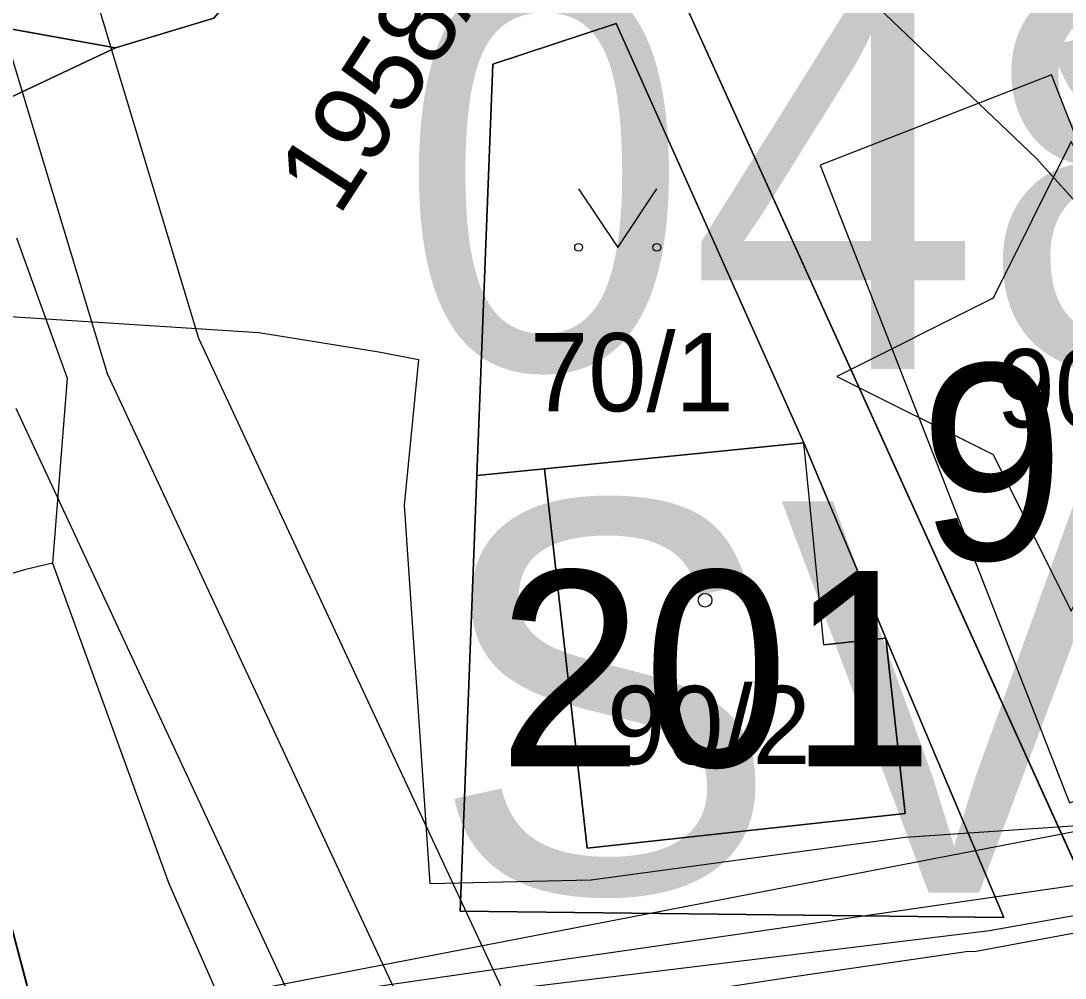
# Model space of a CAD drawing. Extents: x -706130 to -698555, y -971544 to -967260.
# Drawn here: x -704363.18 to -704336.48, y -969616.81 to -969592.34 of the extents above; entities that cross this region are included whole.
import ezdxf

# ---------------------------------------------------------------- set-up
doc = ezdxf.new("R2010")
doc.units = 0
for name, color, linetype in [('_Polohopis reambulance', 7, 'Continuous'), ('Architektonicky cenná stavba S', 7, 'Continuous'), ('Docházková izochrona - BUS S', 7, 'Continuous'), ('Docházková izochrona - VLAK N', 7, 'Continuous'), ('Kanalizace_stoka bez rozlišení N', 7, 'Continuous'), ('KN_Budovy', 7, 'Continuous'), ('KN_Budovy_cisla_domovni', 7, 'Continuous'), ('KN_Hranice_parcel', 7, 'Continuous'), ('KN_Hranice_parcel_vnitrni_kresba', 7, 'Continuous'), ('KN_Parcelni cisla', 7, 'Continuous'), ('KN_Polygon parcely', 7, 'Continuous'), ('KN_POZEMKY_13_ZASTAVENA PLOCHA', 7, 'Continuous'), ('KN_POZEMKY_14_OSTATNI PLOCHA', 7, 'Continuous'), ('KN_VYUZITI_16_ostatni plocha_silnice', 7, 'Continuous'), ('KN_VYUZITI_19_ostatni plocha_zelen', 7, 'Continuous'), ('KN_Značky budov', 7, 'Continuous'), ('KN_Značky kultur', 7, 'Continuous'), ('Koridor pro umístění staveb pro snižování ohrožení území povodněmi N', 7, 'Continuous'), ('Koridor pro umístění staveb pro snižování ohrožení území povodněmi N ŠRAFY', 7, 'Continuous'), ('Plochy doprava silniční - silnice III třídy S', 7, 'Continuous'), ('Plochy smíšené obytné venkovské S', 7, 'Continuous'), ('Plochy verejnych prostranstvi - komunikace ostatni S', 7, 'Continuous'), ('Plochy vodní a vodních toku_linie zatrubněný tok S', 7, 'Continuous'), ('Plochy zeleně sídelní ostatní S', 7, 'Continuous'), ('Plynovody STL S', 7, 'Continuous'), ('Regulační bloky zastavěné S', 7, 'Continuous'), ('Regulační bloky_číslo S NEZAPINAT', 7, 'Continuous'), ('Regulační kódy zastavěné S', 7, 'Continuous'), ('Spoje_dálkový optický komunikační kabel S', 7, 'Continuous'), ('Vodovodní řad - přiváděcí S', 7, 'Continuous'), ('Vodovodní řady - rozváděcí S', 7, 'Continuous'), ('VPS pro snizovani ohrozeni uzemi povodnemi_obrys N', 7, 'Continuous'), ('VPS pro snizovani ohrozeni uzemi povodnemi_plochy N', 7, 'Continuous'), ('VÝŠKOPIS_vrstevnice hlavní', 7, 'Continuous')]:
    doc.layers.add(name, color=color, linetype=linetype)

msp = doc.modelspace()

# ---------------------------------------------------------------- linework, layer by layer
at = {"layer": '_Polohopis reambulance'}
msp.add_line((-704360.76, -969593.03), (-704370.23, -969597.481), dxfattribs=at)
at = {"layer": 'Architektonicky cenná stavba S'}
msp.add_lwpolyline([(-704336.321, -969595.427), (-704338.321, -969599.427), (-704342.321, -969601.427), (-704338.321, -969603.427), (-704336.321, -969607.427), (-704334.321, -969603.427), (-704330.321, -969601.427), (-704334.321, -969599.427)], close=True, dxfattribs=at)
at = {"layer": 'Docházková izochrona - BUS S'}
msp.add_arc((-704475.99, -969462.395), 400, 57.53029, 230.24409, dxfattribs=at)
at = {"layer": 'Docházková izochrona - VLAK N'}
msp.add_circle((-704165.451, -969778.767), 800, dxfattribs=at)
at = {"layer": 'Kanalizace_stoka bez rozlišení N'}
msp.add_lwpolyline([(-704374.196, -969620.371), (-704331.611, -969612.168), (-704277.851, -969606.568), (-704272.222, -969603.95), (-704227.542, -969581.697), (-704237.783, -969546.535), (-704249.189, -969508.124), (-704256.433, -969469.129)], dxfattribs=at)
at = {"layer": 'KN_Budovy'}
for points in [[(-704332.7, -969602.9), (-704329.54, -969601.66), (-704332.34, -969594.49), (-704335.97, -969595.91), (-704336.83, -969593.72), (-704342.74, -969596.03), (-704336.37, -969612.33), (-704329.9, -969609.8)], [(-704349.79, -969603.79), (-704348.7, -969613.49), (-704340.57, -969612.6), (-704341.06, -969608.12), (-704342.65, -969608.29), (-704343.16, -969603.13)]]:
    msp.add_lwpolyline(points, close=True, dxfattribs=at)
at = {"layer": 'KN_Hranice_parcel'}
for points in [[(-704420.29, -969476.6), (-704417.35, -969486.29), (-704364.81, -969610.27), (-704358.33, -969634.69)], [(-704358.25, -969592.27), (-704353.16, -969586.35), (-704359.2, -969567.12), (-704369.27, -969552.42), (-704374.56, -969553.98), (-704376.92, -969552.28), (-704377.27, -969566.08), (-704367.59, -969591.79), (-704360.76, -969593.03), (-704358.25, -969592.27)], [(-704346.23, -969591.84), (-704335.77, -969614.89), (-704328.66, -969610.97)], [(-704343.16, -969603.13), (-704347.96, -969592.41), (-704351.11, -969593.45), (-704351.52, -969603.96)], [(-704351.52, -969603.96), (-704351.95, -969615.1), (-704338.05, -969615.26), (-704341.06, -969608.12), (-704343.16, -969603.13)], [(-704343.16, -969603.13), (-704349.79, -969603.79), (-704351.52, -969603.96)]]:
    msp.add_lwpolyline(points, dxfattribs=at)
at = {"layer": 'KN_Hranice_parcel_vnitrni_kresba'}
for p, q in [((-704336.83, -969593.72), (-704342.74, -969596.03)), ((-704335.97, -969595.91), (-704336.83, -969593.72)), ((-704342.74, -969596.03), (-704336.37, -969612.33)), ((-704342.65, -969608.29), (-704343.16, -969603.13)), ((-704348.7, -969613.49), (-704349.79, -969603.79)), ((-704342.65, -969608.29), (-704341.06, -969608.12)), ((-704341.06, -969608.12), (-704340.57, -969612.6)), ((-704340.57, -969612.6), (-704348.7, -969613.49))]:
    msp.add_line(p, q, dxfattribs=at)
at = {"layer": 'KN_Polygon parcely'}
for points in [[(-704364.81, -969610.27), (-704358.33, -969634.69), (-704357.57, -969627.5), (-704350.36, -969622.24), (-704351.83, -969620.18), (-704345.3, -969619.53), (-704341.04, -969619.08), (-704330.13, -969616.97), (-704328.25, -969616.65), (-704328.66, -969610.97), (-704335.77, -969614.89), (-704346.23, -969591.84), (-704346.54, -969591.19), (-704351.64, -969580.61), (-704352.54, -969573.67), (-704352.93, -969572.81), (-704358.6, -969562.21), (-704360.65, -969558.41), (-704364.88, -969550.57), (-704356.28, -969545.82), (-704356.38, -969543.04), (-704357.98, -969539.78), (-704363.37, -969529.94)], [(-704357.27, -969750.23), (-704357.45, -969748.74), (-704358.16, -969742.84), (-704362.65, -969705.49), (-704362.53, -969704.59), (-704361.36, -969695.37), (-704359.24, -969684.02), (-704357.06, -969672.31), (-704356.66, -969662.94), (-704358.33, -969634.69), (-704364.81, -969610.27)]]:
    msp.add_lwpolyline(points, dxfattribs=at)
for points in [[(-704358.25, -969592.27), (-704353.16, -969586.35), (-704359.2, -969567.12), (-704369.27, -969552.42), (-704374.56, -969553.98), (-704376.92, -969552.28), (-704377.27, -969566.08), (-704367.59, -969591.79), (-704360.76, -969593.03)], [(-704358.25, -969592.27), (-704360.76, -969593.03), (-704367.59, -969591.79), (-704377.27, -969566.08), (-704376.92, -969552.28), (-704374.56, -969553.98), (-704369.27, -969552.42), (-704359.2, -969567.12), (-704353.16, -969586.35)], [(-704335.77, -969614.89), (-704328.66, -969610.97), (-704324.91, -969609.8), (-704333.48, -969587.02), (-704338.08, -969588.79), (-704344.53, -969591.28), (-704346.23, -969591.84)], [(-704351.52, -969603.96), (-704351.11, -969593.45), (-704347.96, -969592.41), (-704343.16, -969603.13), (-704341.06, -969608.12), (-704338.05, -969615.26), (-704351.95, -969615.1)], [(-704343.16, -969603.13), (-704347.96, -969592.41), (-704351.11, -969593.45), (-704351.52, -969603.96), (-704349.79, -969603.79)], [(-704351.95, -969615.1), (-704338.05, -969615.26), (-704341.06, -969608.12), (-704343.16, -969603.13), (-704349.79, -969603.79), (-704351.52, -969603.96)]]:
    msp.add_lwpolyline(points, close=True, dxfattribs=at)
at = {"layer": 'KN_POZEMKY_13_ZASTAVENA PLOCHA'}
for p, q in [((-704335.77, -969614.89), (-704346.23, -969591.84)), ((-704349.79, -969603.79), (-704343.16, -969603.13)), ((-704343.16, -969603.13), (-704341.06, -969608.12)), ((-704351.95, -969615.1), (-704351.52, -969603.96)), ((-704351.52, -969603.96), (-704349.79, -969603.79)), ((-704341.06, -969608.12), (-704338.05, -969615.26)), ((-704338.05, -969615.26), (-704351.95, -969615.1))]:
    msp.add_line(p, q, dxfattribs=at)
at = {"layer": 'KN_POZEMKY_14_OSTATNI PLOCHA'}
for p, q in [((-704367.59, -969591.79), (-704360.76, -969593.03)), ((-704360.76, -969593.03), (-704367.59, -969591.79)), ((-704346.23, -969591.84), (-704335.77, -969614.89)), ((-704360.76, -969593.03), (-704358.25, -969592.27)), ((-704358.25, -969592.27), (-704360.76, -969593.03)), ((-704347.96, -969592.41), (-704351.11, -969593.45)), ((-704351.11, -969593.45), (-704347.96, -969592.41)), ((-704343.16, -969603.13), (-704347.96, -969592.41)), ((-704347.96, -969592.41), (-704343.16, -969603.13)), ((-704351.11, -969593.45), (-704351.52, -969603.96)), ((-704351.52, -969603.96), (-704351.11, -969593.45)), ((-704343.16, -969603.13), (-704349.79, -969603.79)), ((-704341.06, -969608.12), (-704343.16, -969603.13)), ((-704351.52, -969603.96), (-704351.95, -969615.1)), ((-704349.79, -969603.79), (-704351.52, -969603.96)), ((-704338.05, -969615.26), (-704341.06, -969608.12)), ((-704358.33, -969634.69), (-704364.81, -969610.27)), ((-704364.81, -969610.27), (-704358.33, -969634.69)), ((-704351.95, -969615.1), (-704338.05, -969615.26))]:
    msp.add_line(p, q, dxfattribs=at)
at = {"layer": 'KN_VYUZITI_16_ostatni plocha_silnice'}
msp.add_line((-704364.81, -969610.27), (-704358.33, -969634.69), dxfattribs=at)
at = {"layer": 'KN_VYUZITI_19_ostatni plocha_zelen'}
for p, q in [((-704367.59, -969591.79), (-704360.76, -969593.03)), ((-704360.76, -969593.03), (-704367.59, -969591.79)), ((-704346.23, -969591.84), (-704335.77, -969614.89)), ((-704360.76, -969593.03), (-704358.25, -969592.27)), ((-704358.25, -969592.27), (-704360.76, -969593.03)), ((-704347.96, -969592.41), (-704351.11, -969593.45)), ((-704351.11, -969593.45), (-704347.96, -969592.41)), ((-704343.16, -969603.13), (-704347.96, -969592.41)), ((-704347.96, -969592.41), (-704343.16, -969603.13)), ((-704351.11, -969593.45), (-704351.52, -969603.96)), ((-704351.52, -969603.96), (-704351.11, -969593.45)), ((-704343.16, -969603.13), (-704349.79, -969603.79)), ((-704341.06, -969608.12), (-704343.16, -969603.13)), ((-704351.52, -969603.96), (-704351.95, -969615.1)), ((-704349.79, -969603.79), (-704351.52, -969603.96)), ((-704338.05, -969615.26), (-704341.06, -969608.12)), ((-704358.33, -969634.69), (-704364.81, -969610.27)), ((-704351.95, -969615.1), (-704338.05, -969615.26))]:
    msp.add_line(p, q, dxfattribs=at)
at = {"layer": 'KN_Značky budov'}
msp.add_circle((-704345.687, -969607.149), 0.175, dxfattribs=at)
at = {"layer": 'KN_Značky kultur'}
msp.add_lwpolyline([(-704348.92, -969596.629), (-704347.92, -969598.13), (-704346.92, -969596.629)], dxfattribs=at)
for centre in [(-704348.92, -969598.129), (-704346.92, -969598.129)]:
    msp.add_circle(centre, 0.1, dxfattribs=at)
at = {"layer": 'Koridor pro umístění staveb pro snižování ohrožení území povodněmi N'}
for points in [[(-704354.364, -969774.646), (-704356.468, -969748.955), (-704358.762, -969719.974), (-704361.67, -969704.5), (-704360.52, -969695.48), (-704356.792, -969694.253), (-704346.076, -969670.725), (-704343.56, -969660.747), (-704343.362, -969660.326), (-704340.996, -969654.638), (-704340.63, -969653.946), (-704338.706, -969651.079), (-704337.953, -969648.498), (-704337.781, -969647.08), (-704337.483, -969643.761), (-704338.389, -969637.955), (-704341.072, -969633.446), (-704347.45, -969624.431), (-704358.629, -969600.456), (-704367.035, -969572.625)], [(-704363.311, -969602.244), (-704351.791, -969626.952), (-704345.268, -969636.173), (-704342.38, -969637.55), (-704341.97, -969645.66), (-704342.321, -969646.513), (-704342.622, -969647.324), (-704343.29, -969648.936), (-704344.927, -969651.378), (-704345.523, -969652.504), (-704347.934, -969658.298), (-704348.29, -969659.053), (-704350.814, -969669.065), (-704361.008, -969691.447), (-704363.905, -969694.575)]]:
    msp.add_lwpolyline(points, dxfattribs=at)
at = {"layer": 'Koridor pro umístění staveb pro snižování ohrožení území povodněmi N ŠRAFY'}
for points in [[(-704354.364, -969774.646), (-704356.468, -969748.955), (-704358.762, -969719.974), (-704361.67, -969704.5), (-704360.52, -969695.48), (-704356.792, -969694.253), (-704346.076, -969670.725), (-704343.56, -969660.747), (-704343.362, -969660.326), (-704340.996, -969654.638), (-704340.63, -969653.946), (-704338.706, -969651.079), (-704337.953, -969648.498), (-704337.781, -969647.08), (-704337.483, -969643.761), (-704338.389, -969637.955), (-704341.072, -969633.446), (-704347.45, -969624.431), (-704358.629, -969600.456), (-704367.035, -969572.625)], [(-704363.311, -969602.244), (-704351.791, -969626.952), (-704345.268, -969636.173), (-704342.38, -969637.55), (-704341.97, -969645.66), (-704342.321, -969646.513), (-704342.622, -969647.324), (-704343.29, -969648.936), (-704344.927, -969651.378), (-704345.523, -969652.504), (-704347.934, -969658.298), (-704348.29, -969659.053), (-704350.814, -969669.065), (-704361.008, -969691.447), (-704363.905, -969694.575)]]:
    msp.add_lwpolyline(points, dxfattribs=at)
at = {"layer": 'Plochy doprava silniční - silnice III třídy S'}
msp.add_line((-704358.33, -969634.69), (-704364.81, -969610.27), dxfattribs=at)
at = {"layer": 'Plochy smíšené obytné venkovské S'}
for p, q in [((-704346.23, -969591.84), (-704335.77, -969614.89)), ((-704347.96, -969592.41), (-704351.11, -969593.45)), ((-704343.16, -969603.13), (-704347.96, -969592.41)), ((-704351.11, -969593.45), (-704351.52, -969603.96)), ((-704341.06, -969608.12), (-704343.16, -969603.13))]:
    msp.add_line(p, q, dxfattribs=at)
msp.add_lwpolyline([(-704351.52, -969603.96), (-704351.95, -969615.1), (-704338.05, -969615.26), (-704341.06, -969608.12)], dxfattribs=at)
at = {"layer": 'Plochy verejnych prostranstvi - komunikace ostatni S'}
for p, q in [((-704335.77, -969614.89), (-704346.23, -969591.84)), ((-704351.11, -969593.45), (-704347.96, -969592.41)), ((-704347.96, -969592.41), (-704343.16, -969603.13)), ((-704360.76, -969593.03), (-704370.23, -969597.481)), ((-704351.52, -969603.96), (-704351.11, -969593.45)), ((-704343.16, -969603.13), (-704341.06, -969608.12)), ((-704364.81, -969610.27), (-704358.33, -969634.69))]:
    msp.add_line(p, q, dxfattribs=at)
for points in [[(-704359.2, -969567.12), (-704353.16, -969586.35), (-704358.25, -969592.27), (-704360.76, -969593.03)], [(-704341.06, -969608.12), (-704338.05, -969615.26), (-704351.95, -969615.1), (-704351.52, -969603.96)]]:
    msp.add_lwpolyline(points, dxfattribs=at)
at = {"layer": 'Plochy vodní a vodních toku_linie zatrubněný tok S'}
msp.add_lwpolyline([(-704409.662, -969454.837), (-704409.826, -969468.86), (-704408.536, -969487.083), (-704397.578, -969515.287), (-704394.729, -969523.181), (-704382.651, -969542.834), (-704369.386, -969573.486), (-704360.97, -969601.35), (-704349.62, -969625.691)], dxfattribs=at)
at = {"layer": 'Plochy zeleně sídelní ostatní S'}
msp.add_line((-704370.23, -969597.481), (-704360.76, -969593.03), dxfattribs=at)
msp.add_lwpolyline([(-704360.76, -969593.03), (-704358.25, -969592.27), (-704353.16, -969586.35)], dxfattribs=at)
at = {"layer": 'Plynovody STL S'}
for points in [[(-704363.29, -969597.89), (-704362, -969601.47), (-704362.37, -969606.2), (-704363.09, -969606.37), (-704375.98, -969610.17)], [(-704362.37, -969606.2), (-704359.4, -969614.39), (-704357.99, -969617.59), (-704344.387, -969615.617), (-704340.82, -969615.1), (-704331.1, -969613.69), (-704317.19, -969611.37), (-704307.21, -969610.2)]]:
    msp.add_lwpolyline(points, dxfattribs=at)
at = {"layer": 'Regulační bloky zastavěné S'}
for p, q in [((-704346.23, -969591.84), (-704335.77, -969614.89)), ((-704347.96, -969592.41), (-704351.11, -969593.45)), ((-704343.16, -969603.13), (-704347.96, -969592.41)), ((-704370.23, -969597.481), (-704360.76, -969593.03)), ((-704351.11, -969593.45), (-704351.52, -969603.96)), ((-704341.06, -969608.12), (-704343.16, -969603.13))]:
    msp.add_line(p, q, dxfattribs=at)
for points in [[(-704360.76, -969593.03), (-704358.25, -969592.27), (-704353.16, -969586.35)], [(-704351.52, -969603.96), (-704351.95, -969615.1), (-704338.05, -969615.26), (-704341.06, -969608.12)]]:
    msp.add_lwpolyline(points, dxfattribs=at)
at = {"layer": 'Spoje_dálkový optický komunikační kabel S'}
msp.add_lwpolyline([(-704366.65, -969599.69), (-704357.1, -969600.31), (-704354.03, -969600.8), (-704353.01, -969601), (-704353.38, -969604.72), (-704352.72, -969614.39), (-704348.6, -969614.3), (-704340.57, -969613.21), (-704336.29, -969612.92), (-704329.44, -969611.3), (-704316.65, -969609.68), (-704310.01, -969608.86), (-704303.77, -969608.4)], dxfattribs=at)
at = {"layer": 'Vodovodní řad - přiváděcí S'}
msp.add_lwpolyline([(-704191.27, -969572.75), (-704210.54, -969579.35), (-704225.92, -969584.99), (-704226.77, -969585.32), (-704240.51, -969590.33), (-704247.52, -969593.35), (-704257.33, -969597.94), (-704276.21, -969607.98), (-704275.501, -969609.457), (-704286.52, -969613.28), (-704303.56, -969611.11), (-704318.289, -969612.193), (-704319.92, -969612.31), (-704338.41, -969615.6), (-704362.62, -969618.56), (-704364.17, -969618.62)], dxfattribs=at)
at = {"layer": 'Vodovodní řady - rozváděcí S'}
msp.add_lwpolyline([(-704275.38, -969609.77), (-704286.63, -969613.59), (-704292.41, -969612.84), (-704303.58, -969611.4), (-704319.36, -969612.56), (-704319.86, -969612.61), (-704338.75, -969616.13), (-704339.01, -969616.14), (-704343.41, -969616.78), (-704363.03, -969619.78), (-704363.31, -969619.58), (-704364.05, -969619.66)], dxfattribs=at)
at = {"layer": 'VPS pro snizovani ohrozeni uzemi povodnemi_obrys N'}
for points in [[(-704354.364, -969774.646), (-704356.468, -969748.955), (-704358.762, -969719.974), (-704361.67, -969704.5), (-704360.52, -969695.48), (-704356.792, -969694.253), (-704346.076, -969670.725), (-704343.56, -969660.747), (-704343.362, -969660.326), (-704340.996, -969654.638), (-704340.63, -969653.946), (-704338.706, -969651.079), (-704337.953, -969648.498), (-704337.781, -969647.08), (-704337.483, -969643.761), (-704338.389, -969637.955), (-704341.072, -969633.446), (-704347.45, -969624.431), (-704358.629, -969600.456), (-704367.035, -969572.625)], [(-704363.311, -969602.244), (-704351.791, -969626.952), (-704345.268, -969636.173), (-704342.38, -969637.55), (-704341.97, -969645.66), (-704342.321, -969646.513), (-704342.622, -969647.324), (-704343.29, -969648.936), (-704344.927, -969651.378), (-704345.523, -969652.504), (-704347.934, -969658.298), (-704348.29, -969659.053), (-704350.814, -969669.065), (-704361.008, -969691.447), (-704363.905, -969694.575)]]:
    msp.add_lwpolyline(points, dxfattribs=at)
at = {"layer": 'VPS pro snizovani ohrozeni uzemi povodnemi_plochy N'}
for points in [[(-704354.364, -969774.646), (-704356.468, -969748.955), (-704358.762, -969719.974), (-704361.67, -969704.5), (-704360.52, -969695.48), (-704356.792, -969694.253), (-704346.076, -969670.725), (-704343.56, -969660.747), (-704343.362, -969660.326), (-704340.996, -969654.638), (-704340.63, -969653.946), (-704338.706, -969651.079), (-704337.953, -969648.498), (-704337.781, -969647.08), (-704337.483, -969643.761), (-704338.389, -969637.955), (-704341.072, -969633.446), (-704347.45, -969624.431), (-704358.629, -969600.456), (-704367.035, -969572.625)], [(-704363.311, -969602.244), (-704351.791, -969626.952), (-704345.268, -969636.173), (-704342.38, -969637.55), (-704341.97, -969645.66), (-704342.321, -969646.513), (-704342.622, -969647.324), (-704343.29, -969648.936), (-704344.927, -969651.378), (-704345.523, -969652.504), (-704347.934, -969658.298), (-704348.29, -969659.053), (-704350.814, -969669.065), (-704361.008, -969691.447), (-704363.905, -969694.575)]]:
    msp.add_lwpolyline(points, dxfattribs=at)
at = {"layer": 'VÝŠKOPIS_vrstevnice hlavní'}
msp.add_lwpolyline([(-704414.085, -969474.367), (-704410.141, -969471.988), (-704405.178, -969472.377), (-704389.398, -969503.708), (-704358.104, -969571.706), (-704352.175, -969580.166), (-704344.386, -969589.004), (-704337.211, -969595.855), (-704326.453, -969607.807), (-704323.624, -969615.139), (-704324.135, -969619.606), (-704327.659, -969633.867), (-704330.295, -969642.546), (-704332.952, -969657.431), (-704334.746, -969673.932), (-704334.181, -969690.441), (-704332.357, -969701.37), (-704330.068, -969721.856), (-704326.014, -969734.033), (-704319.758, -969755.651)], dxfattribs=at)

# ---------------------------------------------------------------- texts
at = {"layer": 'KN_Budovy_cisla_domovni'}
for s, p in [('95', (-704340.211, -969606.114)), ('201', (-704350.986, -969611.399))]:
    msp.add_text(s, height=5, dxfattribs=at).set_placement(p)
at = {"layer": 'KN_Parcelni cisla'}
msp.add_text('1958/43', height=2, rotation=57, dxfattribs=at).set_placement((-704355.053, -969597.363))
for s, p in [('70/1', (-704350.16, -969602.32)), ('90/1', (-704338.23, -969602.73)), ('90/2', (-704348.19, -969611.34))]:
    msp.add_text(s, height=2, dxfattribs=at).set_placement(p)
at = {"layer": 'Regulační bloky_číslo S NEZAPINAT'}
msp.add_text('048', height=10, dxfattribs=at).set_placement((-704353.525, -969601.24))
at = {"layer": 'Regulační kódy zastavěné S'}
for s, p in [('SV.2.20.60', (-704337.408, -969595.349)), ('SV.2.40.40', (-704352.703, -969614.624))]:
    msp.add_text(s, height=10, dxfattribs=at).set_placement(p)

doc.saveas('drawing.dxf')
